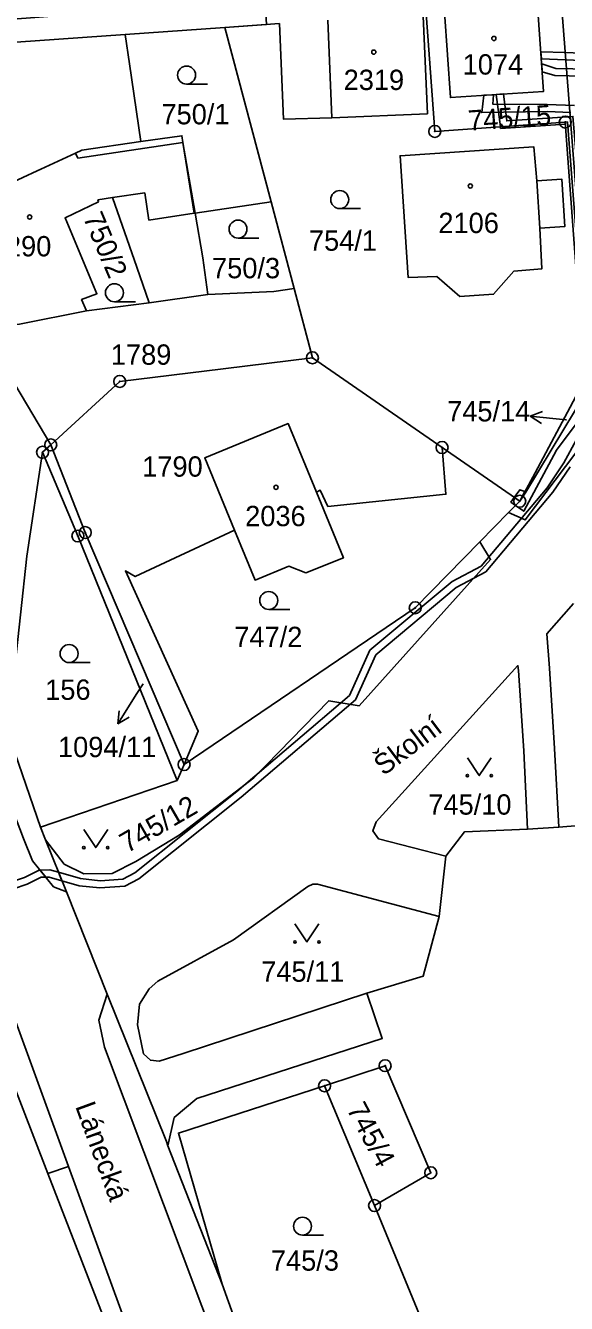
# Model space of a CAD drawing. Extents: x -680203 to -673936, y -1102717 to -1093650.
# Drawn here: x -678975 to -678929.8, y -1098202.8 to -1098095.9 of the extents above; entities that cross this region are included whole.
import ezdxf

# ---------------------------------------------------------------- set-up
doc = ezdxf.new("R2010")
doc.units = 0
for name, color, linetype in [('SOxx02xx_Koleje_param další_Popis10', 7, 'Continuous'), ('SOxx02xx_Staničení_Popis10', 7, 'Continuous'), ('SOxxxxxx_Koleje_hlavní_body_Popis10', 7, 'Continuous'), ('SOxxxxxx_Koleje_LN_parametry_Popis10', 7, 'Continuous'), ('SOxxxxxx_Koleje_param další_Popis10', 7, 'Continuous'), ('SOxxxxxx_Osa_bod_P', 7, 'Continuous'), ('SOxxxxxx_Staničení_Popis10', 7, 'Continuous'), ('x_prac', 7, 'Continuous')]:
    doc.layers.add(name, color=color, linetype=linetype)

msp = doc.modelspace()

# ---------------------------------------------------------------- linework, layer by layer
at = {"layer": 'SOxx02xx_Koleje_param další_Popis10'}
for centre, radius in [((-678929.85, -1098104), 0.5), ((-678940.76, -1098104.78), 0.5), ((-678940.76, -1098104.78), 0.0303), ((-678929.85, -1098104), 0.0303), ((-678950.99, -1098123.71), 0.5), ((-678950.99, -1098123.71), 0.0303), ((-678967.1, -1098125.69), 0.5), ((-678967.1, -1098125.69), 0.0303), ((-678972.87, -1098130.99), 0.5), ((-678973.55, -1098131.61), 0.5), ((-678973.55, -1098131.61), 0.0303), ((-678972.87, -1098130.99), 0.0303), ((-678940.15, -1098131.21), 0.5), ((-678940.15, -1098131.21), 0.0303), ((-678933.66, -1098135.7), 0.5), ((-678933.66, -1098135.7), 0.0303), ((-678969.98, -1098138.32), 0.5), ((-678970.6, -1098138.61), 0.5), ((-678970.6, -1098138.61), 0.0303), ((-678969.98, -1098138.32), 0.0303), ((-678942.39, -1098144.61), 0.5), ((-678942.39, -1098144.61), 0.0303), ((-678961.72, -1098157.72), 0.5), ((-678961.72, -1098157.72), 0.0303), ((-678944.91, -1098182.9), 0.5), ((-678944.91, -1098182.9), 0.0303), ((-678949.97, -1098184.58), 0.5), ((-678949.97, -1098184.58), 0.0303), ((-678941.1, -1098191.85), 0.5), ((-678941.1, -1098191.85), 0.0303), ((-678945.79, -1098194.6), 0.5), ((-678945.79, -1098194.6), 0.0303)]:
    msp.add_circle(centre, radius, dxfattribs=at)
at = {"layer": 'SOxx02xx_Staničení_Popis10'}
for p, q in [((-678932.8, -1098128.6), (-678931.75, -1098128.2)), ((-678929.81, -1098128.91), (-678932.8, -1098128.6)), ((-678932.8, -1098128.6), (-678931.85, -1098129.2)), ((-678929.81, -1098128.91), (-678929.76, -1098128.91)), ((-678965.66, -1098151.79), (-678967.25, -1098154.33)), ((-678965.15, -1098150.97), (-678965.66, -1098151.79)), ((-678967.25, -1098154.33), (-678967.14, -1098153.22)), ((-678967.25, -1098154.33), (-678966.3, -1098153.75))]:
    msp.add_line(p, q, dxfattribs=at)
at = {"layer": 'SOxxxxxx_Koleje_hlavní_body_Popis10'}
for p, q in [((-678961.51, -1098100.82), (-678959.76, -1098100.82)), ((-678948.71, -1098111.23), (-678946.96, -1098111.23)), ((-678957.21, -1098113.7), (-678955.46, -1098113.7)), ((-678967.54, -1098119.02), (-678965.79, -1098119.02)), ((-678954.64, -1098144.75), (-678952.89, -1098144.75)), ((-678971.33, -1098149.19), (-678969.58, -1098149.19)), ((-678951.82, -1098197.07), (-678950.07, -1098197.07))]:
    msp.add_line(p, q, dxfattribs=at)
for points in [[(-678938.04, -1098157.15), (-678937.04, -1098158.65), (-678936.04, -1098157.15)], [(-678970.1, -1098163.16), (-678969.1, -1098164.66), (-678968.1, -1098163.16)], [(-678952.45, -1098171.05), (-678951.45, -1098172.55), (-678950.45, -1098171.05)]]:
    msp.add_lwpolyline(points, dxfattribs=at)
for centre, radius in [((-678961.51, -1098100.07), 0.75), ((-678948.71, -1098110.48), 0.75), ((-678957.21, -1098112.95), 0.75), ((-678967.54, -1098118.27), 0.75), ((-678954.64, -1098144), 0.75), ((-678971.33, -1098148.44), 0.75), ((-678938.04, -1098158.65), 0.1), ((-678936.04, -1098158.65), 0.1), ((-678970.1, -1098164.66), 0.1), ((-678968.1, -1098164.66), 0.1), ((-678952.45, -1098172.55), 0.1), ((-678950.45, -1098172.55), 0.1), ((-678951.82, -1098196.32), 0.75)]:
    msp.add_circle(centre, radius, dxfattribs=at)
at = {"layer": 'SOxxxxxx_Koleje_LN_parametry_Popis10'}
for points in [[(-678993.55, -1098096.94), (-678993.17, -1098098.85), (-678989.82, -1098098.53), (-678975.77, -1098097.32), (-678966.65, -1098096.68), (-678958.32, -1098096.09), (-678954.83, -1098095.85), (-678954.94, -1098094.01), (-678965.46, -1098094.58), (-678992.1, -1098096.61)], [(-678927.73, -1098125.95), (-678928.21, -1098119.65), (-678928.42, -1098112.88), (-678929.21, -1098103.53), (-678934.74, -1098103.91), (-678935.01, -1098101.65), (-678935.62, -1098101.69), (-678935.28, -1098104.39), (-678929.85, -1098104), (-678929.67, -1098103.99), (-678927.93, -1098126.3), (-678933.15, -1098134.94), (-678933.66, -1098135.7), (-678934, -1098136.05), (-678933.32, -1098136.54), (-678930.58, -1098131.43), (-678928.78, -1098129.01)], [(-678935.26, -1098104.55), (-678929.84, -1098104.17), (-678929.85, -1098104), (-678935.28, -1098104.39)], [(-678934.12, -1098135.38), (-678933.66, -1098135.7), (-678933.23, -1098134.89), (-678933.66, -1098134.74)], [(-678934, -1098136.05), (-678933.66, -1098135.7), (-678934.12, -1098135.38), (-678934.39, -1098135.77)], [(-678974.85, -1098167.72), (-678973.68, -1098167.15), (-678973.29, -1098167.14), (-678973.76, -1098166.55), (-678973.82, -1098166.55), (-678975.07, -1098167.16), (-678979.64, -1098168.7), (-678979.43, -1098169.27)], [(-678972.93, -1098166.53), (-678973.76, -1098166.55), (-678973.29, -1098167.14), (-678973.01, -1098167.13), (-678971.93, -1098167.44), (-678972.21, -1098166.73)]]:
    msp.add_lwpolyline(points, close=True, dxfattribs=at)
for points in [[(-678927.86, -1098098.27), (-678929.87, -1098098.19), (-678931.9, -1098098.12), (-678931.85, -1098098.72), (-678929.82, -1098098.8), (-678927.81, -1098098.87)], [(-678923.52, -1098099.66), (-678930.63, -1098099.51), (-678931.82, -1098099.14), (-678931.78, -1098099.79), (-678930.73, -1098100.11), (-678923.54, -1098100.26)], [(-678929.08, -1098102.61), (-678931.37, -1098102.52), (-678935.91, -1098102.49), (-678935.86, -1098101.71), (-678936.67, -1098101.76), (-678936.83, -1098103.2), (-678931.37, -1098103.12), (-678929.4, -1098103.19)], [(-678928.94, -1098130.61), (-678929.97, -1098132.5), (-678931.38, -1098134.59), (-678936.88, -1098141.12), (-678939.31, -1098142.42), (-678946.18, -1098148.17), (-678947.9, -1098151.94), (-678957.32, -1098159.98), (-678965.83, -1098166.78), (-678966.84, -1098167.3), (-678968.73, -1098167.44), (-678970.37, -1098167.25), (-678972.21, -1098166.73), (-678971.93, -1098167.44), (-678970.49, -1098167.85), (-678968.75, -1098168.04), (-678966.68, -1098167.88), (-678965.51, -1098167.28), (-678956.94, -1098160.44), (-678947.4, -1098152.3), (-678945.7, -1098148.55), (-678938.97, -1098142.92), (-678936.5, -1098141.6), (-678930.9, -1098134.95), (-678929.45, -1098132.82)]]:
    msp.add_lwpolyline(points, dxfattribs=at)
at = {"layer": 'SOxxxxxx_Koleje_param další_Popis10'}
for centre in [(-678935.82, -1098097.01), (-678945.86, -1098098.15), (-678937.79, -1098109.35), (-678974.63, -1098111.94), (-678954.03, -1098134.54)]:
    msp.add_circle(centre, 0.175, dxfattribs=at)
at = {"layer": 'SOxxxxxx_Staničení_Popis10'}
for p, q in [((-678949.71, -1098095.49), (-678949.37, -1098103.64)), ((-678970.59, -1098107.02), (-678961.81, -1098105.71)), ((-678961.81, -1098105.71), (-678960.88, -1098111.63)), ((-678970.79, -1098106.59), (-678970.59, -1098107.02)), ((-678932.23, -1098108.9), (-678931.97, -1098112.86)), ((-678965, -1098109.93), (-678967.69, -1098110.32)), ((-678964.67, -1098112.2), (-678965, -1098109.93)), ((-678960.88, -1098111.63), (-678964.67, -1098112.2))]:
    msp.add_line(p, q, dxfattribs=at)
at = {"layer": 'x_prac'}
for p, q in [((-678958.32, -1098096.09), (-678966.65, -1098096.68)), ((-678953.74, -1098095.77), (-678958.32, -1098096.09)), ((-678954.45, -1098110.66), (-678958.32, -1098096.09)), ((-678960.79, -1098111.61), (-678954.45, -1098110.66)), ((-678954.45, -1098110.66), (-678952.53, -1098117.91)), ((-678964.63, -1098119.11), (-678959.72, -1098118.41)), ((-678952.53, -1098117.91), (-678950.99, -1098123.71)), ((-678969.89, -1098119.77), (-678964.63, -1098119.11)), ((-678972.87, -1098130.99), (-678978.77, -1098121.03)), ((-678950.99, -1098123.71), (-678940.15, -1098131.21)), ((-678973.55, -1098131.61), (-678972.87, -1098130.99)), ((-678940.15, -1098131.21), (-678933.66, -1098135.7)), ((-678934.59, -1098136.65), (-678933.66, -1098135.7)), ((-678934.59, -1098136.65), (-678936.99, -1098139.1)), ((-678976.46, -1098155.01), (-678973.73, -1098162.96)), ((-678961.72, -1098157.72), (-678962.29, -1098159.05)), ((-678962.29, -1098159.05), (-678973.73, -1098162.96)), ((-678973.1, -1098191.91), (-678984.78, -1098161.79)), ((-678973.3, -1098164.02), (-678973.73, -1098162.96)), ((-678933.01, -1098163.11), (-678930.39, -1098162.97)), ((-678927.02, -1098162.68), (-678930.39, -1098162.97)), ((-678973.3, -1098164.02), (-678971.74, -1098166.04)), ((-678971.56, -1098168.36), (-678973.3, -1098164.02)), ((-678940.4, -1098170.43), (-678939.85, -1098165.39)), ((-678971.56, -1098168.36), (-678972.64, -1098167.94)), ((-678968.14, -1098176.92), (-678971.56, -1098168.36)), ((-678968.85, -1098179.09), (-678968.14, -1098176.92)), ((-678963.2, -1098189.25), (-678968.14, -1098176.92)), ((-678945.79, -1098194.6), (-678949.97, -1098184.58)), ((-678963.07, -1098189.59), (-678963.2, -1098189.25)), ((-678958.54, -1098201.18), (-678963.07, -1098189.59)), ((-678973.1, -1098191.91), (-678971.38, -1098191.32)), ((-678962.46, -1098219.33), (-678973.1, -1098191.91)), ((-678945.79, -1098194.6), (-678941.64, -1098204.67)), ((-678955, -1098210.96), (-678958.54, -1098201.18))]:
    msp.add_line(p, q, dxfattribs=at)
for points in [[(-678930.18, -1098094.21), (-678928.64, -1098113.84), (-678927.37, -1098117.46), (-678926.27, -1098119.62), (-678926.41, -1098121.88), (-678927.4, -1098124.49), (-678925.48, -1098125.34), (-678928.98, -1098131.67), (-678933.2, -1098137.26), (-678934.59, -1098136.65)], [(-678941.73, -1098094.93), (-678941.72, -1098095.15), (-678941.38, -1098103.3), (-678949.37, -1098103.64), (-678953.4, -1098103.76), (-678953.74, -1098095.77)], [(-678929.85, -1098104), (-678940.76, -1098104.78), (-678941.47, -1098094.91)], [(-678939.95, -1098094.8), (-678939.46, -1098101.95), (-678931.66, -1098101.43), (-678932.17, -1098094.27)], [(-678966.65, -1098096.68), (-678975.77, -1098097.32), (-678989.82, -1098098.53), (-678993.17, -1098098.85)], [(-678965.33, -1098105.62), (-678966.29, -1098099.14), (-678966.65, -1098096.68)], [(-678929.85, -1098104), (-678929.67, -1098103.99), (-678927.93, -1098126.3), (-678933.15, -1098134.94), (-678933.66, -1098135.7)], [(-678933.66, -1098135.7), (-678932.38, -1098133.32), (-678928.29, -1098125.68), (-678929.01, -1098115.67), (-678929.85, -1098104)], [(-679025.12, -1098105.55), (-679023.93, -1098105.71), (-679021.26, -1098106.65), (-679014.52, -1098114.57), (-678993.71, -1098140.59), (-678989.73, -1098146.44), (-678986.11, -1098152.54), (-678981.1, -1098164.69), (-678971.38, -1098191.32)], [(-678984.67, -1098113.2), (-678979.93, -1098110.84), (-678974.78, -1098108.45), (-678970.79, -1098106.59), (-678970.26, -1098106.35), (-678965.33, -1098105.62)], [(-678960.79, -1098111.61), (-678961.81, -1098105.71), (-678961.9, -1098105.15), (-678965.33, -1098105.62)], [(-678931.97, -1098112.86), (-678931.8, -1098116.27), (-678934.14, -1098116.46), (-678935.85, -1098118.4), (-678938.66, -1098118.59), (-678940.6, -1098116.9), (-678942.98, -1098117), (-678943.66, -1098106.82), (-678932.48, -1098106.08), (-678932.23, -1098108.9), (-678930.13, -1098108.78), (-678929.88, -1098112.72), (-678931.97, -1098112.86)], [(-678969.89, -1098119.77), (-678970.29, -1098118.84), (-678969.01, -1098118.36), (-678971.67, -1098112), (-678968.88, -1098110.68), (-678968.92, -1098110.5), (-678967.69, -1098110.32), (-678965.67, -1098116.12), (-678964.63, -1098119.11)], [(-678959.72, -1098118.41), (-678960.15, -1098115.34), (-678960.79, -1098111.61)], [(-678959.72, -1098118.41), (-678954.22, -1098118.16), (-678952.53, -1098117.91)], [(-678978.77, -1098121.03), (-678975.49, -1098120.9), (-678969.89, -1098119.77)], [(-678972.87, -1098130.99), (-678967.1, -1098125.69), (-678958.45, -1098124.63), (-678950.99, -1098123.71)], [(-678957.5, -1098138.13), (-678959.99, -1098132.08), (-678953.02, -1098129.21), (-678950.66, -1098134.94)], [(-678973.55, -1098131.61), (-678974.86, -1098140.31), (-678976.46, -1098155.01)], [(-678962.29, -1098159.05), (-678970.6, -1098138.61), (-678973.55, -1098131.61)], [(-678972.87, -1098130.99), (-678969.98, -1098138.32), (-678961.72, -1098157.72)], [(-678950.66, -1098134.94), (-678950.33, -1098134.78), (-678949.7, -1098136.14), (-678939.83, -1098135.12), (-678940.15, -1098131.21)], [(-678950.66, -1098134.94), (-678948.4, -1098140.44), (-678951.55, -1098141.7), (-678952.95, -1098141.12), (-678955.78, -1098142.29), (-678957.5, -1098138.13)], [(-678971.74, -1098166.04), (-678970.09, -1098166.86), (-678967.74, -1098166.83), (-678965.74, -1098165.84), (-678962.14, -1098163.62), (-678955.9, -1098158.82), (-678949.62, -1098152.39), (-678947.07, -1098152.8), (-678936.1, -1098140.58), (-678936.99, -1098139.1)], [(-678961.72, -1098157.72), (-678960.53, -1098154.93), (-678966.63, -1098141.53), (-678965.8, -1098142.01), (-678957.5, -1098138.13)], [(-678936.99, -1098139.1), (-678942.39, -1098144.61), (-678961.72, -1098157.72)], [(-678930.39, -1098162.97), (-678930.75, -1098156.37), (-678931.16, -1098149.66), (-678931.4, -1098146.78), (-678929.16, -1098144.25)], [(-678939.85, -1098165.39), (-678945.48, -1098163.93), (-678945.93, -1098163.26), (-678945.67, -1098162.51), (-678933.81, -1098149.45), (-678933.75, -1098149.86), (-678933.32, -1098156.56), (-678933.01, -1098163.11)], [(-678972.64, -1098167.94), (-678974.4, -1098165.76), (-678975.14, -1098163.91), (-678978.44, -1098155.33), (-678978.38, -1098151.41)], [(-678933.01, -1098163.11), (-678938.28, -1098163.36), (-678939.85, -1098165.39)], [(-678946.45, -1098176.85), (-678961.8, -1098181.89), (-678963.8, -1098182.52), (-678964.53, -1098182.44), (-678965.11, -1098181.9), (-678965.6, -1098179.48), (-678965.44, -1098177.75), (-678964.64, -1098176.47), (-678963.92, -1098175.83), (-678957.59, -1098172.39), (-678951.37, -1098167.93), (-678950.95, -1098167.72), (-678950.57, -1098167.71), (-678940.4, -1098170.43)], [(-678940.4, -1098170.43), (-678941.74, -1098175.42), (-678946.45, -1098176.85)], [(-678963.07, -1098189.59), (-678962.54, -1098187.24), (-678960.64, -1098185.64), (-678945.15, -1098180.64), (-678946.45, -1098176.85)], [(-678936.28, -1098270.85), (-678956.95, -1098211.76), (-678968.38, -1098181.34), (-678968.85, -1098179.09)], [(-678945.79, -1098194.6), (-678941.1, -1098191.85), (-678944.91, -1098182.9), (-678949.97, -1098184.58)], [(-678958.54, -1098201.18), (-678962.19, -1098188.53), (-678949.97, -1098184.58)], [(-678971.38, -1098191.32), (-678943.99, -1098266.37), (-678942.12, -1098271.91)]]:
    msp.add_lwpolyline(points, dxfattribs=at)

# ---------------------------------------------------------------- texts
at = {"layer": 'SOxx02xx_Staničení_Popis10'}
for s, rotation, p in [('Školní', 37, (-678945.04, -1098158.71)), ('Lánecká', 290, (-678970.84, -1098186.29))]:
    msp.add_text(s, height=1.7, rotation=rotation, dxfattribs=at).set_placement(p)
at = {"layer": 'SOxxxxxx_Osa_bod_P'}
for s, p in [('1074', (-678938.43, -1098100.03)), ('2319', (-678948.38, -1098101.32)), ('750/1', (-678963.61, -1098104.19)), ('2106', (-678940.46, -1098113.28)), ('754/1', (-678951.28, -1098114.76)), ('290', (-678976.61, -1098115.23)), ('750/3', (-678959.38, -1098117.06)), ('1789', (-678967.84, -1098124.29)), ('745/14', (-678939.73, -1098129.03)), ('1790', (-678965.22, -1098133.65)), ('2036', (-678956.61, -1098137.79)), ('747/2', (-678957.52, -1098147.9)), ('156', (-678973.33, -1098152.31)), ('1094/11', (-678972.26, -1098157.1)), ('745/10', (-678941.3, -1098161.91)), ('745/11', (-678955.27, -1098175.88)), ('745/3', (-678954.46, -1098200.04))]:
    msp.add_text(s, height=1.7, dxfattribs=at).set_placement(p)
for s, rotation, p in [('745/15', 4, (-678937.92, -1098104.73)), ('750/2', 293, (-678970.19, -1098111.97)), ('745/12', 30, (-678966.47, -1098165.16)), ('745/4', 298, (-678948.17, -1098186.53))]:
    msp.add_text(s, height=1.7, rotation=rotation, dxfattribs=at).set_placement(p)

doc.saveas('drawing.dxf')
